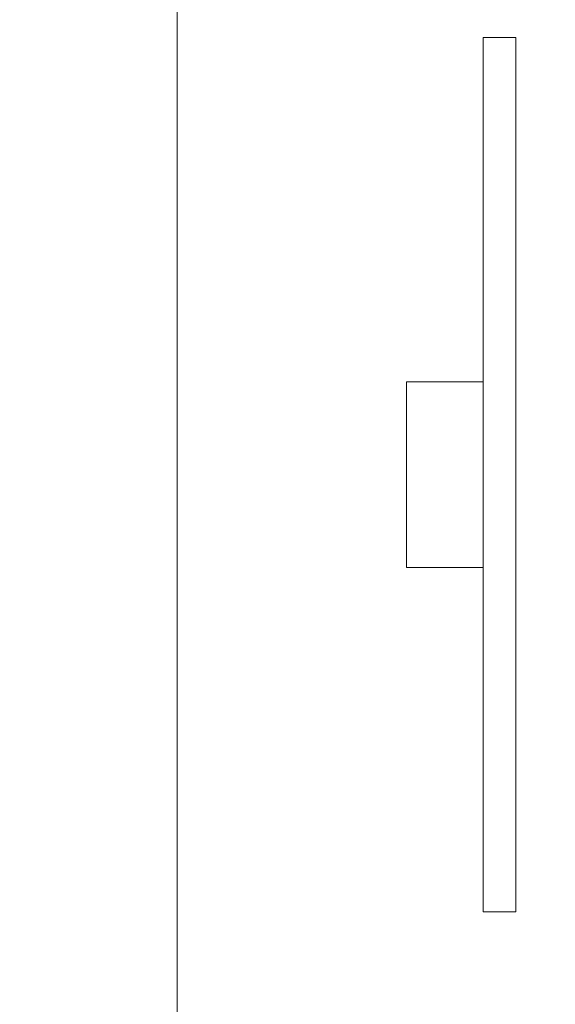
# Model space of a CAD drawing. Header units: metres. Extents: x -4 to 99, y -11 to 17.
# Tile 330 of 656: x 27.381 to 27.871, y 11.354 to 12.255. Entities that reach past the tile are written whole.
import ezdxf

# ---------------------------------------------------------------- set-up
doc = ezdxf.new("R2010")
doc.units = ezdxf.units.M
doc.header["$MEASUREMENT"] = 0
doc.linetypes.add('Wipeout_Contour', pattern=[1, 0, -1])
doc.layers.add('152 - Bemaßung_ Beschriftung.Ausbau', color=7, linetype='Continuous')
doc.layers.add('701 - Einrichtung.Möbel', color=7, linetype='Continuous')
doc.styles.add('ERSTELLTER_STIL_2', font='txt')
doc.dimstyles.new('ERSTELLTER_STIL__2', dxfattribs={"dimtxt": 0.1, "dimasz": 0.0532, "dimexe": 0.18, "dimexo": 0.0625, "dimgap": 0, "dimtad": 1, "dimtih": 1, "dimtoh": 1, "dimzin": 0, "dimdsep": 46, "dimtxsty": 'ERSTELLTER_STIL_2', "dimblk": 'ARROWHEAD_2', "dimblk1": 'ARROWHEAD_2', "dimblk2": 'ARROWHEAD_2', "dimcen": 0.09, "dimse1": 1, "dimse2": 1, "dimclrd": 7, "dimclre": 7, "dimclrt": 7, "dimazin": 0, "dimtfac": 1, "dimtdec": 4, "dimtmove": 0, "dimatfit": 3, "dimfxl": 1, "dimtolj": 1, "dimtzin": 0, "dimarcsym": 0})

# ---------------------------------------------------------------- blocks, each defined once
blk = doc.blocks.new('*D275')
at = {"layer": '152 - Bemaßung_ Beschriftung.Ausbau', "color": 7, "linetype": 'Continuous', "lineweight": 5}
for p, q in [((25.82002, 15.3025), (25.82002, 15.4075)), ((29.23003, 15.3025), (29.23003, 15.4075)), ((25.84023, 15.39), (25.79982, 15.32)), ((29.25023, 15.39), (29.20982, 15.32)), ((25.82002, 15.355), (29.23003, 15.355))]:
    blk.add_line(p, q, dxfattribs=at)
at = {"layer": '152 - Bemaßung_ Beschriftung.Ausbau', "color": 7, "lineweight": 5, "char_height": 0.1, "attachment_point": 7, "style": 'ERSTELLTER_STIL_2'}
for s, insert in [('\\A1;{\\pql;\\fArial|b0|i0|c0|p38;3,41}', (27.31611, 15.375)), ('\\A1;{\\pql;\\fArial|b0|i0|c0|p38;17}', (29.05802, 15.375))]:
    blk.add_mtext(s, dxfattribs=dict(at, insert=insert))
blk = doc.blocks.new('ARROWHEAD_2')
at = {"color": 0, "linetype": 'Continuous', "lineweight": 0}
for p, q in [((-0.378, -0.655), (0.378, 0.655)), ((0, 0), (-1, 0))]:
    blk.add_line(p, q, dxfattribs=at)

msp = doc.modelspace()

# ---------------------------------------------------------------- wipeouts: each hides what was drawn before it
at = {"color": 254, "linetype": 'Wipeout_Contour', "lineweight": 0, "ltscale": 121.288728}
msp.add_wipeout([(27.52503, 11), (28.32503, 11), (28.32503, 12.6), (27.52503, 12.6)], dxfattribs=at).dxf.layer = '701 - Einrichtung.Möbel'

# ---------------------------------------------------------------- next in the draw order: linework, layer by layer
at = {"layer": '701 - Einrichtung.Möbel', "color": 7, "linetype": 'Continuous', "lineweight": 5, "flags": 128}
msp.add_lwpolyline([(27.52503, 11), (27.52503, 12.6), (28.32503, 12.6), (28.32503, 11)], close=True, dxfattribs=at)

# ---------------------------------------------------------------- next in the draw order: wipeouts: each hides what was drawn before it
at = {"color": 254, "linetype": 'Wipeout_Contour', "lineweight": 0, "ltscale": 118.347443}
msp.add_wipeout([(27.52503, 12.6), (26.72503, 12.6), (26.72503, 11), (27.52503, 11)], dxfattribs=at).dxf.layer = '701 - Einrichtung.Möbel'
at = {"color": 254, "linetype": 'Wipeout_Contour', "lineweight": 0, "ltscale": 120.952358}
msp.add_wipeout([(27.83483, 11.43904), (27.83483, 12.23904), (27.80483, 12.23904), (27.80483, 11.43904)], dxfattribs=at).dxf.layer = '701 - Einrichtung.Möbel'

# ---------------------------------------------------------------- next in the draw order: linework, layer by layer
at = {"layer": '701 - Einrichtung.Möbel', "color": 7, "linetype": 'Continuous', "lineweight": 5, "flags": 128}
for points in [[(27.52503, 12.6), (27.52503, 11), (26.72503, 11), (26.72503, 12.6)], [(27.83483, 11.43904), (27.83483, 12.23904), (27.80483, 12.23904), (27.80483, 11.43904)]]:
    msp.add_lwpolyline(points, close=True, dxfattribs=at)

# ---------------------------------------------------------------- next in the draw order: wipeouts: each hides what was drawn before it
at = {"color": 254, "linetype": 'Wipeout_Contour', "lineweight": 0, "ltscale": 120.76685}
msp.add_wipeout([(27.80483, 11.92404), (27.73483, 11.92404), (27.73483, 11.75404), (27.80483, 11.75404)], dxfattribs=at).dxf.layer = '701 - Einrichtung.Möbel'

# ---------------------------------------------------------------- next in the draw order: linework, layer by layer
at = {"layer": '701 - Einrichtung.Möbel', "color": 7, "linetype": 'Continuous', "lineweight": 5, "flags": 128}
msp.add_lwpolyline([(27.80483, 11.92404), (27.73483, 11.92404), (27.73483, 11.75404), (27.80483, 11.75404)], close=True, dxfattribs=at)

# ---------------------------------------------------------------- next in the draw order: dimensions: what is measured, and where the dimension line sits
at = {"layer": '152 - Bemaßung_ Beschriftung.Ausbau', "color": 7, "linetype": 'Continuous', "lineweight": 5}
dim = msp.add_linear_dim(base=(29.23003, 15.355), p1=(25.82002, 10.74998), p2=(29.23003, 10.62499), dimstyle='ERSTELLTER_STIL__2', dxfattribs=at)
dim.commit()
dim.dimension.update_dxf_attribs({"geometry": '*D275', "text_midpoint": (27.44599, 15.425), "dimtype": 160})

doc.saveas('drawing.dxf')
